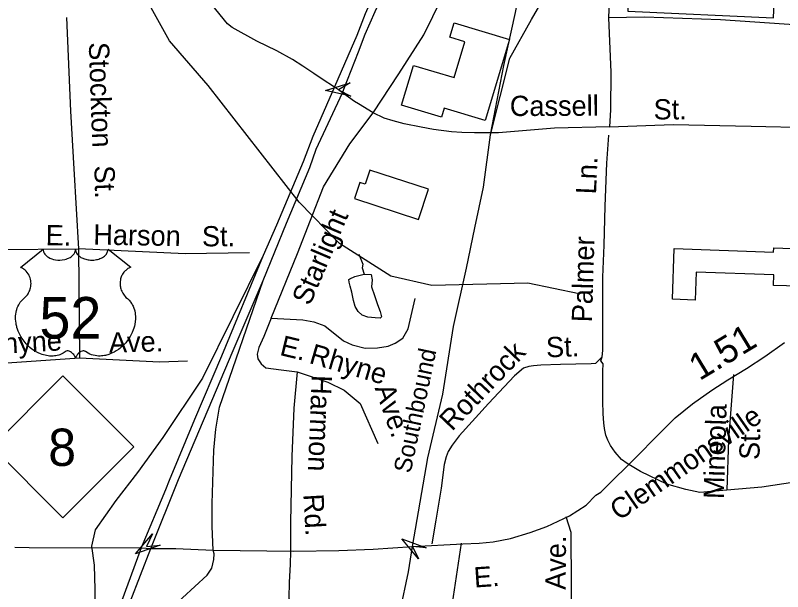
# Model space of a CAD drawing. Extents: x 1547597 to 1699558, y 810033 to 920809.
# Drawn here: x 1633767 to 1637363, y 838352 to 841054 of the extents above; entities that cross this region are included whole.
import ezdxf

# ---------------------------------------------------------------- set-up
doc = ezdxf.new("R2010")
doc.units = 0
for name, color, linetype in [('Exist Cultural Warehouse Building Footprint', 7, 'Continuous'), ('Exist Hydrographic Creek Single Shore', 7, 'Continuous'), ('Exist Hydrographic Misc Water Feature', 7, 'Continuous'), ('Exist Railroad Mainline', 7, 'Continuous'), ('Exist Railroad Mainline Label', 7, 'Continuous'), ('Exist Railroad Siding', 7, 'Continuous'), ('Exist Road Non-System Type 51', 7, 'Continuous'), ('Exist Road Non-System Type 51 Label', 7, 'Continuous'), ('Exist Road Primary NC Shield CELL', 7, 'Continuous'), ('Exist Road Primary NC Shield Number Label', 7, 'Continuous'), ('Exist Road Primary US Divided Attributed', 7, 'Continuous'), ('Exist Road Primary US Ramp 1 Lane  Attributed', 7, 'Continuous'), ('Exist Road Primary US Shield CELL', 7, 'Continuous'), ('Exist Road Primary US Shield Number Label', 7, 'Continuous'), ('Exist Road Primary US Structure Non-Sys NCDOT Attributed CELL', 7, 'Continuous'), ('Exist Road Secondary Mileage Hundredths English Label', 7, 'Continuous'), ('Exist Road Secondary Structure Standard Bridge Attributed CELL', 7, 'Continuous'), ('Exist Road Secondary Type 51 Attributed', 7, 'Continuous'), ('Exist Road Secondary Type 51 Label', 7, 'Continuous')]:
    doc.layers.add(name, color=color, linetype=linetype)

msp = doc.modelspace()

# ---------------------------------------------------------------- linework, layer by layer
at = {"layer": 'Exist Cultural Warehouse Building Footprint'}
for points in [[(1637356.2, 841858.5), (1636992.6, 841874.9), (1636965.2, 841265.9), (1636645.7, 841280.3), (1636636.4, 841074), (1637319.5, 841043.3)], [(1636083, 840941.2), (1635968.6, 840561.1), (1635776.7, 840618.8), (1635764, 840576.3), (1635575.9, 840632.9), (1635632.2, 840819.9), (1635823.1, 840762.4), (1635873.8, 840930.9), (1635802.4, 840952.3), (1635822.6, 841019.6)], [(1635702.2, 840238.8), (1635428.5, 840328.7), (1635406.7, 840262.4), (1635380.7, 840271), (1635356.1, 840196.2), (1635655.8, 840097.7)], [(1636854.5, 839960.6), (1637320.1, 839944.2), (1637320.9, 839964.6), (1637447, 839960.2), (1637440.9, 839784), (1637319.8, 839788.2), (1637321.6, 839837.9), (1636956.7, 839850.7), (1636952.1, 839719.5), (1636846.1, 839723.3)]]:
    msp.add_lwpolyline(points, close=True, dxfattribs=at)
at = {"layer": 'Exist Hydrographic Creek Single Shore'}
msp.add_lwpolyline([(1636408.9, 839747.7), (1636167.9, 839798.6), (1635717.9, 839788), (1635525.9, 839831.4), (1635285.9, 839983.9), (1635096.9, 840178.2), (1634669.9, 840725.2), (1634488.9, 840935.6), (1634096.9, 841642.8), (1633915.9, 841827), (1633500.9, 841989.7), (1633320.8, 842269.1), (1633263.8, 842401.6), (1633156.9, 842512.1)], dxfattribs=at)
at = {"layer": 'Exist Hydrographic Misc Water Feature'}
for points in [[(1635377, 839934.8), (1635394.4, 839887.1), (1635392.4, 839871.1), (1635401.7, 839840.4)], [(1635401.7, 839840.4), (1635434.9, 839839.1), (1635438.5, 839814), (1635435.8, 839781.1), (1635449.2, 839740.8), (1635464.4, 839698.5), (1635475.8, 839666.3), (1635482.4, 839641.2), (1635476.2, 839634.3), (1635453.3, 839635.7), (1635418.3, 839638.3), (1635392.5, 839647.8), (1635372.8, 839666.1), (1635359.2, 839688.4), (1635351.8, 839717.6), (1635343.4, 839755.7), (1635336, 839784.9), (1635331.3, 839803), (1635329.5, 839815), (1635333.5, 839818.9), (1635357.8, 839830.5), (1635401.7, 839840.4)]]:
    msp.add_lwpolyline(points, dxfattribs=at)
at = {"layer": 'Exist Railroad Mainline'}
for points in [[(1635919.3, 840057.7), (1635960, 840249.3), (1635993.5, 840493.6), (1636055.7, 840819.3), (1636110.8, 841068.4), (1636186.3, 841457.2), (1636252.4, 841776.4), (1636313.4, 842056.2), (1636366.9, 842335.4), (1636438, 842655.8), (1636512.2, 843055.3)], [(1635205.3, 836280.2), (1635192.5, 836368.5), (1635201.3, 836473.6), (1635222.8, 836585.3), (1635271.3, 836866.5), (1635329.2, 837128.7), (1635429.6, 837599.9), (1635493.6, 837913.9), (1635570.8, 838259.8), (1635609.2, 838445.3), (1635627.5, 838563.4), (1635699.9, 838980), (1635769.8, 839278.1), (1635820.3, 839595.8), (1635881.7, 839869.1), (1635919.3, 840057.7)]]:
    msp.add_lwpolyline(points, dxfattribs=at)
at = {"layer": 'Exist Railroad Siding'}
msp.add_lwpolyline([(1635993.5, 840493.6), (1636084.3, 840853), (1636185.4, 841035.2), (1636296.6, 841227.4), (1636372.4, 841379.2), (1636417.9, 841546.2), (1636438.2, 841708.1)], dxfattribs=at)
at = {"layer": 'Exist Road Non-System Type 51'}
for p, q in [((1635261.7, 840717.1), (1635204, 840755.9)), ((1635280.6, 840704.4), (1635261.7, 840717.1)), ((1635299.5, 840690.8), (1635280.6, 840704.4)), ((1635356, 840650), (1635299.5, 840690.8)), ((1633569.5, 839955), (1634062.2, 839959.5)), ((1634062.2, 839959.5), (1634066.9, 839447.9)), ((1633636, 839418.7), (1634066.9, 839447.9)), ((1635856.2, 838578.5), (1635796.2, 838185.7))]:
    msp.add_line(p, q, dxfattribs=at)
for points in [[(1635443.3, 840597.2), (1635563.1, 840780.2), (1635680.8, 840963.5), (1635765.5, 841136.1), (1635855.1, 841367.5), (1635907.5, 841587.5), (1635940.5, 841860.8), (1635959.2, 842051.4), (1635992.9, 842239), (1636014.4, 842343), (1636041.7, 842518.5), (1636053.2, 842594.5), (1636062.5, 842726.2), (1636078.3, 843004.6), (1636100.5, 843092.5), (1636126.4, 843150.6), (1636166.6, 843224.6), (1636377, 843480), (1636495.2, 843560.7), (1636551.9, 843585.1), (1636605.7, 843602.4), (1636633, 843606.7)], [(1636662.4, 841934.4), (1636600.8, 841636.5), (1636562.5, 841447.3), (1636545.8, 841042.6)], [(1635204, 840755.9), (1635165.2, 840782), (1635113.8, 840816.7), (1635065.6, 840847.3), (1634992.4, 840888.8), (1634898.8, 840933.7), (1634783.5, 840996.7), (1634761.6, 841014.7), (1634706.1, 841081.3), (1634650.7, 841151.7), (1634601.4, 841214.1)], [(1634005.9, 841043.6), (1634025.5, 840604.5), (1634041, 840334.5), (1634062.2, 839959.5)], [(1637742, 840987.4), (1637462.4, 841006.7), (1637071.4, 841033), (1636715.7, 841046), (1636545.8, 841042.6)], [(1636545.8, 841042.6), (1636556.8, 840787.6), (1636555.8, 840611.4), (1636551, 840532.3)], [(1635443.3, 840597.2), (1635374.3, 840639.5), (1635356, 840650)], [(1634966.1, 839635), (1635088.8, 839937.8), (1635210.1, 840250.7), (1635333.5, 840451.9), (1635443.3, 840597.2)], [(1636551, 840532.3), (1636292.6, 840525.1), (1636030.5, 840504.1), (1635918.9, 840503.8), (1635858.7, 840505.6), (1635810.9, 840507.4), (1635725.5, 840519.7), (1635668.8, 840529.3), (1635589.1, 840545.9), (1635537.2, 840559.6), (1635495.4, 840572.6), (1635443.3, 840597.2)], [(1636551, 840532.3), (1636850.2, 840541.9), (1637215.4, 840534.9), (1637491.2, 840528.5), (1637622.7, 840532.7), (1637660.9, 840537), (1637703.3, 840543.3), (1637733, 840547.6), (1637783.8, 840558.9)], [(1636517, 839452.3), (1636519.4, 839482.2), (1636519.6, 839520.3), (1636519.2, 839688.2), (1636520.4, 839826), (1636525.7, 839976), (1636531.2, 840160), (1636539.1, 840361.9), (1636548.1, 840491.8)], [(1634864.1, 839940.1), (1634562.2, 839936.8), (1634062.2, 839959.5)], [(1634966.1, 839635), (1635114.6, 839627.1), (1635165.6, 839617), (1635217.2, 839599.1), (1635304.1, 839528.8), (1635345.7, 839509.1), (1635406, 839493.3), (1635464.1, 839495.4), (1635514.3, 839503.7), (1635545.9, 839517.3), (1635583.2, 839541), (1635606.9, 839584.8), (1635640.6, 839726.8)], [(1634966.1, 839635), (1634930.9, 839548.2), (1634908, 839496.5), (1634900.1, 839465.6), (1634903.7, 839443.4), (1634918.1, 839419.9), (1634941, 839401.8), (1635012, 839391.7), (1635087.9, 839382.5)], [(1634066.9, 839447.9), (1634441.9, 839430), (1634573.8, 839434.7)], [(1636517, 839452.3), (1636484.8, 839422.5), (1636464.8, 839420.7), (1636320.8, 839417.8), (1636228.9, 839414.7), (1636194.8, 839411), (1636172.9, 839407.2), (1636148.8, 839399.3), (1636106.4, 839363.8), (1635983.3, 839234.8), (1635846.2, 839082.1), (1635813.8, 839038.3), (1635795.4, 839008.5), (1635785.3, 838984.5), (1635777, 838948.6), (1635762.1, 838836.7), (1635736.7, 838687.1), (1635718.7, 838576.4)], [(1636634.6, 838952.5), (1636606.9, 838971.6), (1636577.2, 839005.8), (1636555.4, 839037.9), (1636543.7, 839062.1), (1636533.8, 839086.1), (1636528.2, 839116.3), (1636524.4, 839144.2), (1636520.8, 839186.2), (1636519.6, 839245.3), (1636519.9, 839316.1), (1636520.5, 839386.2), (1636520.8, 839420.2), (1636510.9, 839434.2), (1636517, 839452.3)], [(1635087.9, 839382.5), (1635071.2, 839212.4), (1635061.6, 838984.9), (1635056.8, 838678.4), (1635056.1, 838541.4)], [(1635087.9, 839382.5), (1635231.5, 839334.6), (1635308.1, 839296.2), (1635382.3, 839234), (1635466, 839047.2)], [(1637132.1, 839370), (1637108.9, 839066), (1637100.8, 838828.2)], [(1637100.8, 838828.2), (1636973.8, 838817.4), (1636909, 838830.9), (1636819.9, 838855.2), (1636695.6, 838914.7), (1636634.6, 838952.5)], [(1637470.7, 838873.1), (1637265.5, 838841.7), (1637100.8, 838828.2)], [(1636345.8, 838703.8), (1636370.1, 838630.8), (1636372.3, 838122.7), (1636385.5, 837835.5)], [(1635056.1, 838541.4), (1635054.2, 838478.5), (1635050.5, 838397.1), (1635048.7, 838321.2), (1635070.9, 838247.2), (1635082, 838175)]]:
    msp.add_lwpolyline(points, dxfattribs=at)
at = {"layer": 'Exist Road Primary NC Shield CELL'}
msp.add_lwpolyline([(1633655.8, 839031.1), (1633988.8, 839364.1), (1634321.8, 839031.1), (1633988.8, 838698.1)], close=True, dxfattribs=at)
at = {"layer": 'Exist Road Primary US Divided Attributed'}
for points in [[(1635305.4, 840707.9), (1635374.1, 840882.6), (1635406.3, 840966.1), (1635452.9, 841072.2), (1635547.2, 841278.5), (1635679.3, 841585.6), (1635759.3, 841790.3), (1635813.1, 841934.4), (1635862.4, 842078.5), (1635913.6, 842277.6), (1635934.7, 842384.3), (1635950.2, 842459.9), (1635960.6, 842546.1)], [(1635877.4, 842311.5), (1635857.1, 842234.3), (1635810.2, 842061.8), (1635773.7, 841939.3), (1635686.8, 841718.7), (1635608.7, 841528), (1635535, 841357.2), (1635406.3, 841062.2), (1635366.3, 840959.3), (1635340.8, 840899.3), (1635262.2, 840718.5)], [(1635262.2, 840718.5), (1635160.7, 840485.9), (1635115.3, 840367.6), (1634990.5, 840069.8), (1634928.8, 839927.8)], [(1634928.8, 839810.8), (1635037.8, 840079.2), (1635146.9, 840340.3), (1635176.4, 840426.5), (1635299.5, 840690.8), (1635305.4, 840707.9)], [(1634928.8, 839927.8), (1634732.9, 839456.3), (1634605.9, 839159.2), (1634488.1, 838872.4), (1634469.8, 838830), (1634355.9, 838557)], [(1634402.2, 838554.1), (1634532, 838878), (1634787.8, 839482.2), (1634928.8, 839810.8)], [(1634355.9, 838557), (1634231.3, 838216.7), (1634116.6, 837893.2), (1634015.1, 837629.5)], [(1634027, 837513.2), (1634118.4, 837798.8), (1634268.5, 838211.9), (1634304.1, 838304.1), (1634402.2, 838554.1)]]:
    msp.add_lwpolyline(points, dxfattribs=at)
at = {"layer": 'Exist Road Primary US Ramp 1 Lane  Attributed'}
for points in [[(1634928.8, 839927.8), (1634644.2, 839353.1), (1634457.3, 839075.5), (1634338.5, 838911.2), (1634237.9, 838779.3), (1634140.7, 838641.4), (1634122.9, 838564.7)], [(1634694.1, 838547.1), (1634689.5, 838656.9), (1634689.5, 838765.8), (1634693.2, 838915), (1634697, 839015.1), (1634706.4, 839113.3), (1634723.4, 839217.1), (1634928.8, 839810.8)], [(1634122.9, 838564.7), (1634135.5, 838476.5), (1634139.5, 838361.6), (1634140.7, 838260.8), (1634138.8, 838185.3), (1634081, 837880.1), (1634015.1, 837629.5)], [(1634027, 837513.2), (1634142.7, 837788.7), (1634178.4, 837882.3), (1634231.2, 837974.9), (1634355.6, 838140), (1634446.2, 838226.9), (1634550, 838323.2), (1634665.1, 838429), (1634687.2, 838461.8), (1634696.7, 838502.3), (1634698.4, 838529.8), (1634694.1, 838547.1)]]:
    msp.add_lwpolyline(points, dxfattribs=at)
at = {"layer": 'Exist Road Primary US Shield CELL'}
msp.add_lwpolyline([(1633896.7, 839957.3), (1633897, 839952.9), (1633898, 839947.7), (1633898.8, 839945), (1633901.3, 839939.9), (1633905.3, 839933.8), (1633910.9, 839927.8), (1633917.3, 839922.6), (1633921.5, 839919.8), (1633928.8, 839915.9), (1633937, 839912.5), (1633946.2, 839909.9), (1633955.5, 839908), (1633965.8, 839906.8), (1633975.9, 839906.7), (1633986.8, 839907.5), (1633998.8, 839909.8), (1634004.4, 839911.2), (1634010.6, 839913.4), (1634016.4, 839915.8), (1634022.8, 839919.1), (1634027.8, 839922.4), (1634031.8, 839925.3), (1634037.5, 839930.7), (1634042, 839936.3), (1634043.8, 839939.4), (1634045.5, 839942.4), (1634047.7, 839948.9), (1634048.3, 839951.7), (1634048.8, 839957.6), (1634049.1, 839952.6), (1634049.6, 839949.5), (1634050.5, 839946.5), (1634051.7, 839943.3), (1634054, 839938.8), (1634056.5, 839935), (1634061.2, 839929.4), (1634064.2, 839926.7), (1634066.9, 839924.5), (1634074.1, 839919.5), (1634082.5, 839915.3), (1634086.7, 839913.4), (1634090.9, 839911.9), (1634096.3, 839910.3), (1634101.9, 839909), (1634107.5, 839908), (1634113.1, 839907.2), (1634118.9, 839906.8), (1634123.6, 839906.7), (1634129.4, 839906.7), (1634134.7, 839907), (1634140.2, 839907.7), (1634146.2, 839908.7), (1634151, 839909.7), (1634157.4, 839911.4), (1634163.2, 839913.5), (1634168.3, 839915.7), (1634174.9, 839919.1), (1634180.2, 839922.5), (1634184.1, 839925.6), (1634188.7, 839929.9), (1634193.1, 839935), (1634195.7, 839938.7), (1634197.5, 839942.5), (1634199.2, 839946.5), (1634200.3, 839950.8), (1634200.8, 839954.5), (1634200.9, 839957.7), (1634307.1, 839873), (1634304.6, 839872), (1634298.9, 839869.2), (1634294.3, 839866.5), (1634287, 839861.4), (1634283.8, 839858.5), (1634280.7, 839855.6), (1634277.8, 839852.5), (1634275.3, 839849.5), (1634272.2, 839845.2), (1634269.4, 839841), (1634266.7, 839836.3), (1634264.7, 839832.2), (1634261.5, 839823.6), (1634259.9, 839818.2), (1634258.9, 839813.6), (1634257.7, 839804.2), (1634257.3, 839799.6), (1634257.3, 839795.2), (1634257.6, 839790.5), (1634258, 839785.9), (1634258.8, 839781.2), (1634259.6, 839777.1), (1634260.9, 839772), (1634262.8, 839766.1), (1634265.1, 839760.4), (1634270, 839751.2), (1634276.2, 839741.7), (1634280.7, 839736.5), (1634285.1, 839731.9), (1634291.6, 839726.4), (1634295.2, 839723.3), (1634299.3, 839719.2), (1634305.9, 839711.5), (1634308.6, 839707.8), (1634311.3, 839703.7), (1634313.9, 839699.5), (1634316.4, 839695), (1634318.4, 839691.1), (1634322.1, 839682), (1634324.8, 839673.1), (1634326.1, 839668.5), (1634328.1, 839658), (1634328.8, 839652.9), (1634329.6, 839642.7), (1634329.7, 839630.4), (1634328.7, 839618.7), (1634326.5, 839605.1), (1634324.7, 839596.9), (1634321.9, 839587.4), (1634319.2, 839579.2), (1634314.4, 839567.1), (1634310.1, 839558.3), (1634304.5, 839548), (1634300.6, 839541.8), (1634296.2, 839535.1), (1634290.6, 839527.5), (1634284.1, 839519.3), (1634276.2, 839510.7), (1634269.9, 839504.4), (1634261.6, 839496.9), (1634256.6, 839492.8), (1634249.4, 839487.4), (1634239.6, 839480.9), (1634230, 839475.3), (1634221.8, 839471.1), (1634214.5, 839467.9), (1634205.1, 839464.4), (1634189.4, 839460), (1634183.7, 839458.8), (1634176.9, 839457.8), (1634170.5, 839457.2), (1634164.4, 839456.8), (1634156.1, 839456.8), (1634147.9, 839457.4), (1634140.1, 839458.6), (1634132, 839460.3), (1634123.5, 839462.8), (1634115.8, 839465.8), (1634108.1, 839469.6), (1634094.9, 839477.9), (1634091.1, 839479.9), (1634089, 839480.5), (1634083.9, 839480.7), (1634079.1, 839479.7), (1634074.2, 839477.8), (1634071.3, 839476.2), (1634067.3, 839473.6), (1634064.3, 839471.3), (1634060.7, 839467.8), (1634058.2, 839464.9), (1634056.3, 839462.7), (1634052.6, 839456.8), (1634051.2, 839454.1), (1634049.9, 839450.5), (1634048.7, 839445.2), (1634047, 839451.9), (1634045, 839456.3), (1634042.8, 839460), (1634040.4, 839463.3), (1634036.7, 839467.6), (1634033.4, 839470.8), (1634029.4, 839474.1), (1634025.1, 839476.7), (1634021.7, 839478.4), (1634018.5, 839479.6), (1634014.7, 839480.6), (1634011.6, 839480.8), (1634009, 839480.7), (1634005.5, 839479.9), (1634000.7, 839476.5), (1633996.1, 839473.3), (1633991.1, 839470.3), (1633985.2, 839467.1), (1633980.9, 839465.1), (1633975.8, 839463.1), (1633969.7, 839461.1), (1633963.2, 839459.4), (1633956.5, 839458.1), (1633950.6, 839457.1), (1633944.3, 839456.6), (1633938.6, 839456.4), (1633932.6, 839456.4), (1633927, 839456.9), (1633920.5, 839457.4), (1633912.5, 839458.6), (1633905.8, 839460.1), (1633898.8, 839462), (1633891.6, 839464.3), (1633883.9, 839467.2), (1633874.2, 839471.5), (1633867.5, 839474.9), (1633856.9, 839481), (1633844.5, 839489.6), (1633835.1, 839497.2), (1633828.2, 839503.4), (1633818.1, 839513.7), (1633812.2, 839520.4), (1633802.9, 839532.5), (1633796.9, 839541.2), (1633793, 839547.6), (1633787.4, 839557.9), (1633784.3, 839564.4), (1633780.3, 839573.8), (1633777.1, 839582.4), (1633774.4, 839590.6), (1633773, 839595.8), (1633771, 839604.9), (1633769.8, 839611.4), (1633768.6, 839620.2), (1633768, 839629.6), (1633767.8, 839638.2), (1633768, 839645.3), (1633768.9, 839653.7), (1633770.3, 839662.5), (1633772, 839670.1), (1633773.5, 839675.6), (1633775.8, 839682.3), (1633778.8, 839689.6), (1633782.3, 839696.6), (1633785.6, 839702.5), (1633789.8, 839708.8), (1633794, 839714.1), (1633799.4, 839720), (1633805.1, 839725.4), (1633810.2, 839729.6), (1633816.4, 839735.6), (1633819.6, 839739.3), (1633823.4, 839744.4), (1633826.5, 839749.1), (1633829, 839753.3), (1633832.2, 839759.5), (1633834.1, 839764.2), (1633836.6, 839771.3), (1633837.8, 839776.3), (1633839.1, 839782.8), (1633839.9, 839788.9), (1633840.2, 839796.5), (1633840, 839802.8), (1633839.2, 839810.1), (1633837.8, 839817.2), (1633836.2, 839823.3), (1633833.5, 839830.3), (1633831.1, 839835.5), (1633827, 839842.5), (1633822.5, 839848.9), (1633817.8, 839854.2), (1633813.1, 839858.9), (1633808.6, 839862.4), (1633804.3, 839865.5), (1633798.9, 839868.8), (1633793.7, 839871.4), (1633790.4, 839872.7)], close=True, dxfattribs=at)
at = {"layer": 'Exist Road Primary US Structure Non-Sys NCDOT Attributed CELL'}
msp.add_lwpolyline([(1635338.8, 840675.5), (1635219.7, 840701.7), (1635335.9, 840738.5), (1635280.6, 840704.4)], close=True, dxfattribs=at)
at = {"layer": 'Exist Road Secondary Structure Standard Bridge Attributed CELL'}
for points in [[(1634445.5, 838570.3), (1634330.5, 838529.8), (1634409.8, 838622.4), (1634380.8, 838564.3)], [(1635655.8, 838505.8), (1635577.4, 838599.2), (1635692, 838557.5), (1635627.3, 838564.3)]]:
    msp.add_lwpolyline(points, close=True, dxfattribs=at)
at = {"layer": 'Exist Road Secondary Type 51 Attributed'}
for points in [[(1635627.5, 838563.4), (1635863.5, 838575.5), (1635940.2, 838579.8), (1636006.5, 838585), (1636087.5, 838600.5), (1636179.7, 838628.9), (1636257.2, 838657.3), (1636363.6, 838707.3), (1636441.1, 838757.3), (1636486.9, 838804.1), (1636510.5, 838817.6), (1636557.8, 838864.9), (1636644.8, 838951.9), (1636805.1, 839113.9), (1636858.5, 839166.4), (1636939.4, 839232.8), (1637031.2, 839296.5), (1637105.3, 839345.6), (1637193.6, 839399), (1637279.3, 839455), (1637371, 839520.5)], [(1634402.2, 838554.1), (1634519.2, 838554.1), (1634694.1, 838547.1), (1635071.8, 838541), (1635282, 838545.3), (1635443.1, 838550.5), (1635627.5, 838563.4)], [(1633764.5, 838560.6), (1633831.6, 838558.8), (1634355.9, 838557)], [(1634355.9, 838557), (1634402.2, 838554.1)]]:
    msp.add_lwpolyline(points, dxfattribs=at)

# ---------------------------------------------------------------- texts
at = {"layer": 'Exist Railroad Mainline Label'}
msp.add_text('Southbound', height=82.02, rotation=78.1377, dxfattribs=at).set_placement((1635618.9, 838903.8))
at = {"layer": 'Exist Road Non-System Type 51 Label'}
for s, rotation, p in [('Stockton', 271.9591, (1634110.7, 840927.2)), ('Cassell', 0.2015, (1636084.1, 840582.2)), ('St.', 0.2155, (1636758, 840566.2)), ('Ln.', 87.5335, (1636487.9, 840214)), ('St.', 271.5029, (1634136.8, 840349.8)), ('Starlight', 66.9794, (1635146.9, 839689)), ('E.', 359.1697, (1633908.3, 839976.4)), ('Harson', 358.9246, (1634131.4, 839979.7)), ('St.', 0.4433, (1634641.5, 839970.7)), ('Palmer', 88.2759, (1636468.7, 839614.1)), ('Rhyne', 3.1167, (1633620, 839463.5)), ('Ave.', 1.4268, (1634206.3, 839472.5)), ('E.', 346.3847, (1635001.5, 839462.4)), ('St.', 1.9524, (1636255.2, 839450.4)), ('Rhyne', 343.7008, (1635139, 839424.9)), ('Rothrock', 46.3377, (1635813.1, 839100.9)), ('Harmon', 267.7339, (1635155.9, 839369)), ('Ave.', 289.356, (1635449.6, 839306.7)), ('Mineola', 88.2084, (1637086.6, 838785.2)), ('St.', 88.2084, (1637253.4, 838968.7)), ('Rd.', 273.2892, (1635116.1, 838808.1)), ('Ave.', 89.6111, (1636345.7, 838360.2))]:
    msp.add_text(s, height=95, rotation=rotation, dxfattribs=at).set_placement(p)
at = {"layer": 'Exist Road Primary NC Shield Number Label'}
msp.add_text('8', height=175, dxfattribs=at).set_placement((1633920.9, 838941.4))
at = {"layer": 'Exist Road Primary US Shield Number Label'}
msp.add_text('52', height=195, dxfattribs=at).set_placement((1633879.6, 839538.6))
at = {"layer": 'Exist Road Secondary Mileage Hundredths English Label'}
msp.add_text('1.51', height=125, rotation=31.1688, dxfattribs=at).set_placement((1636972.7, 839338.5))
at = {"layer": 'Exist Road Secondary Type 51 Label'}
for s, rotation, p in [('Clemmonsville', 34.807, (1636595.3, 838682)), ('E.', 3.8685, (1635918.3, 838370.9))]:
    msp.add_text(s, height=95, rotation=rotation, dxfattribs=at).set_placement(p)

doc.saveas('drawing.dxf')
